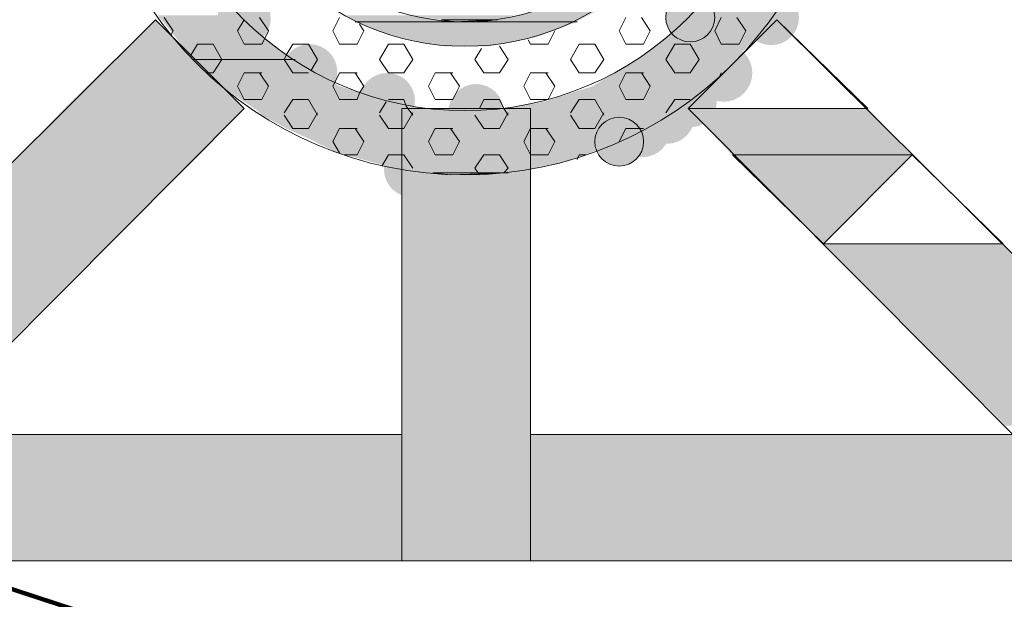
# Model space of a CAD drawing. Extents: x 3940905 to 4145695, y 925352 to 1109797.
# Tile 1030 of 1056: x 4067167 to 4067393, y 1099593 to 1099726. Entities that reach past the tile are written whole.
import ezdxf

# ---------------------------------------------------------------- set-up
doc = ezdxf.new("R2010")
doc.units = 0
doc.header["$LTSCALE"] = 750
doc.header["$MEASUREMENT"] = 0
doc.linetypes.add('DASHED', pattern=[0.75, 0.5, -0.25])
doc.layers.add('CKD Equipments', color=252, linetype='CONTINUOUS', lineweight=0)
doc.layers.add('CKD-Hood', color=1, linetype='CONTINUOUS')

msp = doc.modelspace()

# ---------------------------------------------------------------- hatches: boundary and pattern name
at = {"layer": 'CKD Equipments', "true_color": 0x808080}
h = msp.add_hatch(color=8, dxfattribs=at)
edge = h.paths.add_edge_path(flags=16)
edge.add_arc((4067218.45, 1099726.54), 6.11, 0, 360)
h = msp.add_hatch(color=8, dxfattribs=at)
h.paths.add_polyline_path([(4067337.51, 1099724.25), (4067326.32, 1099732.9), (4067343.62, 1099732.9)])
h.paths.add_polyline_path([(4067318.18, 1099724.25), (4067337.51, 1099724.25), (4067326.32, 1099732.9)])
h = msp.add_hatch(color=8, dxfattribs=at)
edge = h.paths.add_edge_path(flags=16)
edge.add_arc((4067339.29, 1099726.79), 6.36, 0, 360)
h = msp.add_hatch(color=8, dxfattribs=at)
edge = h.paths.add_edge_path(flags=16)
edge.add_arc((4067320.72, 1099726.79), 5.6, 0, 360)
h = msp.add_hatch(color=8, dxfattribs=at)
h.paths.add_polyline_path([(4067295.28, 1099726.28), (4067286.12, 1099728.32), (4067299.35, 1099728.32)])
h.paths.add_polyline_path([(4067276.45, 1099726.28), (4067295.28, 1099726.28), (4067286.12, 1099728.32)])
at = {"layer": 'CKD Equipments', "true_color": 0xff0000}
h = msp.add_hatch(color=1, dxfattribs=at)
h.paths.add_polyline_path([(4067218.45, 1099705.93), (4067177.23, 1099705.93), (4067198.1, 1099726.28)])
h.paths.add_polyline_path([(4067167.06, 1099695.25), (4067218.45, 1099705.93), (4067177.23, 1099705.93)])
h.paths.add_polyline_path([(4067208.27, 1099695.25), (4067167.06, 1099695.25), (4067218.45, 1099705.93)])
at = {"layer": 'CKD Equipments', "true_color": 0x808080}
h = msp.add_hatch(color=8, dxfattribs=at)
h.paths.add_polyline_path([(4067220.48, 1099724.25), (4067198.6, 1099727.3), (4067217.43, 1099727.3)])
h.paths.add_polyline_path([(4067201.15, 1099724.25), (4067220.48, 1099724.25), (4067198.6, 1099727.3)])
h = msp.add_hatch(color=8, dxfattribs=at)
h.paths.add_polyline_path([(4067265.77, 1099725.78), (4067241.85, 1099727.3), (4067257.12, 1099727.3)])
h.paths.add_polyline_path([(4067243.89, 1099725.78), (4067265.77, 1099725.78), (4067241.85, 1099727.3)])
h = msp.add_hatch(color=8, dxfattribs=at)
h.paths.add_polyline_path([(4067276.45, 1099726.28), (4067257.12, 1099727.3), (4067280.52, 1099727.3)])
h.paths.add_polyline_path([(4067263.73, 1099726.28), (4067276.45, 1099726.28), (4067257.12, 1099727.3)])
h = msp.add_hatch(color=8, dxfattribs=at)
h.paths.add_polyline_path([(4067294.77, 1099725.78), (4067276.45, 1099726.28), (4067295.28, 1099726.28)])
h.paths.add_polyline_path([(4067269.33, 1099725.78), (4067294.77, 1099725.78), (4067276.45, 1099726.28)])
h = msp.add_hatch(color=8, dxfattribs=at)
h.paths.add_polyline_path([(4067229.64, 1099717.13), (4067201.15, 1099724.25), (4067220.48, 1099724.25)])
h.paths.add_polyline_path([(4067206.75, 1099717.13), (4067229.64, 1099717.13), (4067201.15, 1099724.25)])
h = msp.add_hatch(color=8, dxfattribs=at)
h.paths.add_polyline_path([(4067285.1, 1099722.21), (4067243.89, 1099725.78), (4067294.77, 1099725.78)])
h.paths.add_polyline_path([(4067253.56, 1099722.21), (4067285.1, 1099722.21), (4067243.89, 1099725.78)])
h = msp.add_hatch(color=8, dxfattribs=at)
h.paths.add_polyline_path([(4067335.98, 1099722.21), (4067318.18, 1099724.25), (4067337.51, 1099724.25)])
h.paths.add_polyline_path([(4067315.12, 1099722.21), (4067335.98, 1099722.21), (4067318.18, 1099724.25)])
h = msp.add_hatch(color=8, dxfattribs=at)
h.paths.add_polyline_path([(4067274.42, 1099720.18), (4067253.56, 1099722.21), (4067285.1, 1099722.21)])
h.paths.add_polyline_path([(4067264.24, 1099720.18), (4067274.42, 1099720.18), (4067253.56, 1099722.21)])
h = msp.add_hatch(color=8, dxfattribs=at)
h.paths.add_polyline_path([(4067330.9, 1099717.13), (4067315.12, 1099722.21), (4067335.98, 1099722.21)])
h.paths.add_polyline_path([(4067308.51, 1099717.13), (4067330.9, 1099717.13), (4067315.12, 1099722.21)])
h = msp.add_hatch(color=8, dxfattribs=at)
edge = h.paths.add_edge_path(flags=16)
edge.add_arc((4067233.46, 1099714.33), 6.35, 0, 360)
h = msp.add_hatch(color=8, dxfattribs=at)
edge = h.paths.add_edge_path(flags=16)
edge.add_arc((4067328.35, 1099714.07), 6.61, 0, 360)
h = msp.add_hatch(color=8, dxfattribs=at)
h.paths.add_polyline_path([(4067240.33, 1099711.02), (4067207.25, 1099717.13), (4067230.15, 1099717.13)])
h.paths.add_polyline_path([(4067213.36, 1099711.02), (4067240.33, 1099711.02), (4067207.25, 1099717.13)])
h = msp.add_hatch(color=8, dxfattribs=at)
h.paths.add_polyline_path([(4067326.83, 1099712.55), (4067308.51, 1099717.13), (4067330.9, 1099717.13)])
h.paths.add_polyline_path([(4067300.88, 1099712.55), (4067326.83, 1099712.55), (4067308.51, 1099717.13)])
h = msp.add_hatch(color=8, dxfattribs=at)
edge = h.paths.add_edge_path(flags=16)
edge.add_arc((4067251.27, 1099707.71), 6.35, 0, 360)
h = msp.add_hatch(color=8, dxfattribs=at)
h.paths.add_polyline_path([(4067325.3, 1099711.02), (4067300.88, 1099712.55), (4067326.83, 1099712.55)])
h.paths.add_polyline_path([(4067298.33, 1099711.02), (4067325.3, 1099711.02), (4067300.88, 1099712.55)])
h = msp.add_hatch(color=8, dxfattribs=at)
edge = h.paths.add_edge_path(flags=16)
edge.add_arc((4067320.72, 1099707.71), 6.11, 0, 360)
h = msp.add_hatch(color=8, dxfattribs=at)
h.paths.add_polyline_path([(4067248.98, 1099708.48), (4067213.36, 1099711.02), (4067240.33, 1099711.02)])
h.paths.add_polyline_path([(4067216.92, 1099708.48), (4067248.98, 1099708.48), (4067213.36, 1099711.02)])
h = msp.add_hatch(color=8, dxfattribs=at)
edge = h.paths.add_edge_path(flags=16)
edge.add_arc((4067271.62, 1099705.17), 6.35, 0, 360)
h = msp.add_hatch(color=8, dxfattribs=at)
h.paths.add_polyline_path([(4067320.21, 1099707.46), (4067298.33, 1099711.02), (4067325.3, 1099711.02)])
h.paths.add_polyline_path([(4067287.14, 1099707.46), (4067320.21, 1099707.46), (4067298.33, 1099711.02)])
h = msp.add_hatch(color=8, dxfattribs=at)
edge = h.paths.add_edge_path(flags=16)
edge.add_arc((4067315.38, 1099704.15), 6.35, 0, 360)
h = msp.add_hatch(color=8, dxfattribs=at)
h.paths.add_polyline_path([(4067251.52, 1099707.46), (4067216.92, 1099708.48), (4067248.98, 1099708.48)])
h.paths.add_polyline_path([(4067218.45, 1099707.46), (4067251.52, 1099707.46), (4067216.92, 1099708.48)])
h = msp.add_hatch(color=8, dxfattribs=at)
h.paths.add_polyline_path([(4067263.22, 1099705.42), (4067218.45, 1099707.46), (4067251.52, 1099707.46)])
h.paths.add_polyline_path([(4067221.5, 1099705.42), (4067263.22, 1099705.42), (4067218.45, 1099707.46)])
at = {"layer": 'CKD Equipments', "true_color": 0xff0000}
h = msp.add_hatch(color=1, dxfattribs=at)
h.paths.add_polyline_path([(4067254.57, 1099654.03), (4067284.09, 1099705.93), (4067254.57, 1099705.93)])
h.paths.add_polyline_path([(4067284.09, 1099654.03), (4067254.57, 1099654.03), (4067284.09, 1099705.93)])
at = {"layer": 'CKD Equipments', "true_color": 0x808080}
h = msp.add_hatch(color=8, dxfattribs=at)
h.paths.add_polyline_path([(4067317.67, 1099705.42), (4067287.14, 1099707.46), (4067320.21, 1099707.46)])
h.paths.add_polyline_path([(4067275.44, 1099705.42), (4067317.67, 1099705.42), (4067287.14, 1099707.46)])
h = msp.add_hatch(color=8, dxfattribs=at)
edge = h.paths.add_edge_path(flags=16)
edge.add_arc((4067309.78, 1099701.1), 6.35, 0, 360)
at = {"layer": 'CKD Equipments', "true_color": 0xff0000}
h = msp.add_hatch(color=1, dxfattribs=at)
h.paths.add_polyline_path([(4067330.39, 1099695.25), (4067361.42, 1099705.93), (4067320.21, 1099705.93)])
h.paths.add_polyline_path([(4067371.6, 1099695.25), (4067330.39, 1099695.25), (4067361.42, 1099705.93)])
at = {"layer": 'CKD Equipments', "true_color": 0x808080}
h = msp.add_hatch(color=8, dxfattribs=at)
h.paths.add_polyline_path([(4067316.14, 1099704.4), (4067221.5, 1099705.42), (4067317.67, 1099705.42)])
h.paths.add_polyline_path([(4067222.52, 1099704.4), (4067316.14, 1099704.4), (4067221.5, 1099705.42)])
h = msp.add_hatch(color=8, dxfattribs=at)
h.paths.add_polyline_path([(4067310.03, 1099701.35), (4067222.52, 1099704.4), (4067316.14, 1099704.4)])
h.paths.add_polyline_path([(4067228.12, 1099701.35), (4067310.03, 1099701.35), (4067222.52, 1099704.4)])
h = msp.add_hatch(color=8, dxfattribs=at)
edge = h.paths.add_edge_path(flags=16)
edge.add_arc((4067304.44, 1099698.3), 5.6, 0, 360)
h = msp.add_hatch(color=8, dxfattribs=at)
h.paths.add_polyline_path([(4067304.95, 1099698.3), (4067228.12, 1099701.35), (4067310.03, 1099701.35)])
h.paths.add_polyline_path([(4067234.73, 1099698.3), (4067304.95, 1099698.3), (4067228.12, 1099701.35)])
h = msp.add_hatch(color=8, dxfattribs=at)
h.paths.add_polyline_path([(4067297.82, 1099695.76), (4067234.73, 1099698.3), (4067304.95, 1099698.3)])
h.paths.add_polyline_path([(4067239.82, 1099695.76), (4067297.82, 1099695.76), (4067234.73, 1099698.3)])
h = msp.add_hatch(color=8, dxfattribs=at)
edge = h.paths.add_edge_path(flags=16)
edge.add_arc((4067256.86, 1099691.94), 6.35, 0, 360)
h = msp.add_hatch(color=8, dxfattribs=at)
h.paths.add_polyline_path([(4067187.41, 1099674.89), (4067146.2, 1099674.89), (4067167.06, 1099695.25)])
h.paths.add_polyline_path([(4067104.47, 1099633.17), (4067187.41, 1099674.89), (4067146.2, 1099674.89)])
h.paths.add_polyline_path([(4067145.69, 1099633.17), (4067104.47, 1099633.17), (4067187.41, 1099674.89)])
at = {"layer": 'CKD Equipments', "true_color": 0xff0000}
h = msp.add_hatch(color=1, dxfattribs=at)
h.paths.add_polyline_path([(4067187.41, 1099674.89), (4067208.27, 1099695.25), (4067167.06, 1099695.25)])
h.paths.add_polyline_path([(4067208.27, 1099695.25), (4067187.41, 1099674.89)], flags=16)
at = {"layer": 'CKD Equipments', "true_color": 0x808080}
h = msp.add_hatch(color=8, dxfattribs=at)
h.paths.add_polyline_path([(4067292.23, 1099693.72), (4067239.82, 1099695.76), (4067297.82, 1099695.76)])
h.paths.add_polyline_path([(4067247.45, 1099693.72), (4067292.23, 1099693.72), (4067239.82, 1099695.76)])
h = msp.add_hatch(color=8, dxfattribs=at)
h.paths.add_polyline_path([(4067284.59, 1099692.19), (4067247.45, 1099693.72), (4067292.23, 1099693.72)])
h.paths.add_polyline_path([(4067253.05, 1099692.19), (4067284.59, 1099692.19), (4067247.45, 1099693.72)])
h = msp.add_hatch(color=8, dxfattribs=at)
h.paths.add_polyline_path([(4067279, 1099691.18), (4067253.05, 1099692.19), (4067284.59, 1099692.19)])
h.paths.add_polyline_path([(4067261.7, 1099691.18), (4067279, 1099691.18), (4067253.05, 1099692.19)])
h = msp.add_hatch(color=8, dxfattribs=at)
h.paths.add_polyline_path([(4067392.97, 1099633.17), (4067392.46, 1099674.89), (4067351.25, 1099674.89)])
h.paths.add_polyline_path([(4067434.18, 1099633.17), (4067392.97, 1099633.17), (4067392.46, 1099674.89)])
h = msp.add_hatch(color=8, dxfattribs=at)
h.paths.add_polyline_path([(4067254.57, 1099602.13), (4067284.09, 1099654.03), (4067254.57, 1099654.03)])
h.paths.add_polyline_path([(4067284.09, 1099602.13), (4067254.57, 1099602.13), (4067284.09, 1099654.03)])
at = {"layer": 'CKD Equipments', "true_color": 0xffffff}
h = msp.add_hatch(color=7, dxfattribs=at)
h.paths.add_polyline_path([(4067125.34, 1099612.31), (4067254.57, 1099631.14), (4067144.16, 1099631.14)])
h.paths.add_polyline_path([(4067254.57, 1099612.31), (4067125.34, 1099612.31), (4067254.57, 1099631.14)])
h = msp.add_hatch(color=7, dxfattribs=at)
h.paths.add_polyline_path([(4067284.09, 1099612.31), (4067394.5, 1099631.14), (4067284.09, 1099631.14)])
h.paths.add_polyline_path([(4067413.32, 1099612.31), (4067284.09, 1099612.31), (4067394.5, 1099631.14)])
h = msp.add_hatch(color=7, dxfattribs=at)
h.paths.add_polyline_path([(4067094.3, 1099602.13), (4067254.57, 1099612.31), (4067094.3, 1099612.31)])
h.paths.add_polyline_path([(4067254.57, 1099602.13), (4067094.3, 1099602.13), (4067254.57, 1099612.31)])
h = msp.add_hatch(color=7, dxfattribs=at)
h.paths.add_polyline_path([(4067284.09, 1099602.13), (4067444.36, 1099612.31), (4067284.09, 1099612.31)])
h.paths.add_polyline_path([(4067444.36, 1099602.13), (4067284.09, 1099602.13), (4067444.36, 1099612.31)])

# ---------------------------------------------------------------- linework, layer by layer
at = {"layer": 'CKD Equipments', "color": 8, "true_color": 0x808080}
for p, q in [((4067198.1, 1099726.28), (4067104.47, 1099633.17)), ((4067218.45, 1099705.93), (4067198.1, 1099726.28)), ((4067200.13, 1099726.79), (4067202.17, 1099723.74)), ((4067218.45, 1099726.28), (4067216.92, 1099723.74)), ((4067222.01, 1099726.79), (4067224.05, 1099723.74)), ((4067240.33, 1099726.79), (4067238.8, 1099723.74)), ((4067266.79, 1099725.78), (4067263.73, 1099726.28)), ((4067263.73, 1099726.28), (4067276.45, 1099726.28)), ((4067276.45, 1099726.28), (4067266.79, 1099725.78)), ((4067305.96, 1099726.79), (4067304.44, 1099723.74)), ((4067309.53, 1099726.79), (4067311.56, 1099723.74)), ((4067320.21, 1099705.93), (4067340.56, 1099726.28)), ((4067327.84, 1099726.79), (4067326.32, 1099723.74)), ((4067331.4, 1099726.79), (4067333.44, 1099723.74)), ((4067340.56, 1099726.28), (4067434.18, 1099633.17)), ((4067202.17, 1099723.74), (4067201.66, 1099722.72)), ((4067216.92, 1099723.74), (4067218.45, 1099720.69)), ((4067224.05, 1099723.74), (4067223.03, 1099721.7)), ((4067238.8, 1099723.74), (4067240.33, 1099720.69)), ((4067243.89, 1099725.78), (4067266.79, 1099725.78)), ((4067266.79, 1099725.78), (4067243.89, 1099725.78)), ((4067243.89, 1099725.78), (4067243.89, 1099725.78)), ((4067266.79, 1099725.78), (4067243.89, 1099725.78)), ((4067243.89, 1099725.78), (4067265.77, 1099725.78)), ((4067245.92, 1099723.74), (4067244.4, 1099720.69)), ((4067244.91, 1099725.27), (4067245.92, 1099723.74)), ((4067265.77, 1099725.78), (4067266.79, 1099725.78)), ((4067266.79, 1099725.78), (4067266.79, 1099725.78)), ((4067294.77, 1099725.78), (4067266.79, 1099725.78)), ((4067266.79, 1099725.78), (4067269.33, 1099725.78)), ((4067269.33, 1099725.78), (4067269.33, 1099725.78)), ((4067269.33, 1099725.78), (4067294.77, 1099725.78)), ((4067294.77, 1099725.78), (4067269.33, 1099725.78)), ((4067269.33, 1099725.78), (4067294.77, 1099725.78)), ((4067269.33, 1099725.78), (4067269.33, 1099725.78)), ((4067289.68, 1099723.74), (4067288.16, 1099720.69)), ((4067304.44, 1099723.74), (4067305.96, 1099720.69)), ((4067311.56, 1099723.74), (4067310.03, 1099720.69)), ((4067326.32, 1099723.74), (4067327.84, 1099720.69)), ((4067333.44, 1099723.74), (4067331.91, 1099720.69)), ((4067223.03, 1099721.7), (4067222.52, 1099720.69)), ((4067283.58, 1099721.7), (4067284.09, 1099720.69)), ((4067207.76, 1099720.69), (4067206.24, 1099718.14)), ((4067211.33, 1099720.69), (4067207.76, 1099720.69)), ((4067211.33, 1099720.69), (4067213.36, 1099717.13)), ((4067222.52, 1099720.69), (4067218.45, 1099720.69)), ((4067229.64, 1099720.69), (4067228.12, 1099718.14)), ((4067233.2, 1099720.69), (4067229.64, 1099720.69)), ((4067233.2, 1099720.69), (4067235.24, 1099717.13)), ((4067244.4, 1099720.69), (4067240.33, 1099720.69)), ((4067251.52, 1099720.69), (4067249.49, 1099717.13)), ((4067255.08, 1099720.69), (4067251.52, 1099720.69)), ((4067255.08, 1099720.69), (4067257.12, 1099717.13)), ((4067272.89, 1099719.67), (4067271.36, 1099717.13)), ((4067276.96, 1099720.18), (4067279, 1099717.13)), ((4067288.16, 1099720.69), (4067284.09, 1099720.69)), ((4067295.28, 1099720.69), (4067293.24, 1099717.13)), ((4067298.84, 1099720.69), (4067295.28, 1099720.69)), ((4067298.84, 1099720.69), (4067300.88, 1099717.13)), ((4067310.03, 1099720.69), (4067305.96, 1099720.69)), ((4067317.16, 1099720.69), (4067315.12, 1099717.13)), ((4067320.72, 1099720.69), (4067317.16, 1099720.69)), ((4067320.72, 1099720.69), (4067322.76, 1099717.13)), ((4067331.91, 1099720.69), (4067327.84, 1099720.69)), ((4067230.15, 1099717.13), (4067206.75, 1099717.13)), ((4067206.75, 1099717.13), (4067207.25, 1099717.13)), ((4067230.15, 1099717.13), (4067206.75, 1099717.13)), ((4067206.75, 1099717.13), (4067229.64, 1099717.13)), ((4067207.25, 1099717.13), (4067230.15, 1099717.13)), ((4067213.36, 1099717.13), (4067211.33, 1099714.07)), ((4067228.12, 1099718.14), (4067227.61, 1099717.13)), ((4067227.61, 1099717.13), (4067229.64, 1099714.07)), ((4067229.64, 1099717.13), (4067230.15, 1099717.13)), ((4067230.15, 1099717.13), (4067230.15, 1099717.13)), ((4067235.24, 1099717.13), (4067233.71, 1099714.58)), ((4067249.49, 1099717.13), (4067251.52, 1099714.07)), ((4067257.12, 1099717.13), (4067255.08, 1099714.07)), ((4067271.36, 1099717.13), (4067273.4, 1099714.07)), ((4067279, 1099717.13), (4067276.96, 1099714.07)), ((4067293.24, 1099717.13), (4067295.28, 1099714.07)), ((4067300.88, 1099717.13), (4067298.84, 1099714.07)), ((4067315.12, 1099717.13), (4067317.16, 1099714.07)), ((4067322.76, 1099717.13), (4067320.72, 1099714.07)), ((4067211.33, 1099714.07), (4067209.8, 1099714.07)), ((4067218.45, 1099714.07), (4067216.92, 1099711.02)), ((4067222.52, 1099714.07), (4067218.45, 1099714.07)), ((4067222.01, 1099714.07), (4067224.05, 1099711.02)), ((4067233.2, 1099714.07), (4067229.64, 1099714.07)), ((4067240.33, 1099714.07), (4067239.31, 1099712.04)), ((4067244.4, 1099714.07), (4067240.33, 1099714.07)), ((4067243.89, 1099714.07), (4067245.92, 1099711.02)), ((4067255.08, 1099714.07), (4067251.52, 1099714.07)), ((4067262.21, 1099714.07), (4067260.68, 1099711.02)), ((4067266.28, 1099714.07), (4067262.21, 1099714.07)), ((4067265.77, 1099714.07), (4067267.8, 1099711.02)), ((4067276.96, 1099714.07), (4067273.4, 1099714.07)), ((4067284.09, 1099714.07), (4067282.56, 1099711.02)), ((4067288.16, 1099714.07), (4067284.09, 1099714.07)), ((4067287.65, 1099714.07), (4067289.68, 1099711.02)), ((4067298.84, 1099714.07), (4067295.28, 1099714.07)), ((4067305.96, 1099714.07), (4067304.44, 1099711.02)), ((4067310.03, 1099714.07), (4067305.96, 1099714.07)), ((4067309.53, 1099714.07), (4067311.56, 1099711.02)), ((4067320.72, 1099714.07), (4067317.16, 1099714.07)), ((4067327.84, 1099714.07), (4067327.33, 1099713.05)), ((4067216.92, 1099711.02), (4067218.45, 1099707.97)), ((4067224.05, 1099711.02), (4067222.52, 1099707.97)), ((4067239.31, 1099712.04), (4067238.8, 1099711.02)), ((4067238.8, 1099711.02), (4067240.33, 1099707.97)), ((4067245.92, 1099711.02), (4067244.91, 1099709.49)), ((4067260.68, 1099711.02), (4067262.21, 1099707.97)), ((4067267.8, 1099711.02), (4067266.28, 1099707.97)), ((4067282.56, 1099711.02), (4067284.09, 1099707.97)), ((4067289.68, 1099711.02), (4067288.16, 1099707.97)), ((4067304.44, 1099711.02), (4067305.96, 1099707.97)), ((4067311.56, 1099711.02), (4067310.03, 1099707.97)), ((4067222.52, 1099707.97), (4067218.45, 1099707.97)), ((4067229.64, 1099707.97), (4067227.61, 1099704.91)), ((4067233.2, 1099707.97), (4067229.64, 1099707.97)), ((4067233.2, 1099707.97), (4067235.24, 1099704.4)), ((4067244.4, 1099707.97), (4067240.33, 1099707.97)), ((4067244.91, 1099709.49), (4067244.4, 1099707.97)), ((4067255.08, 1099707.97), (4067251.52, 1099707.97)), ((4067255.08, 1099707.97), (4067255.59, 1099706.44)), ((4067266.28, 1099707.97), (4067262.21, 1099707.97)), ((4067273.4, 1099707.97), (4067272.38, 1099705.93)), ((4067276.96, 1099707.97), (4067273.4, 1099707.97)), ((4067276.96, 1099707.97), (4067277.98, 1099705.93)), ((4067288.16, 1099707.97), (4067284.09, 1099707.97)), ((4067295.28, 1099707.97), (4067293.24, 1099704.91)), ((4067298.84, 1099707.97), (4067295.28, 1099707.97)), ((4067298.84, 1099707.97), (4067300.88, 1099704.4)), ((4067310.03, 1099707.97), (4067305.96, 1099707.97)), ((4067317.16, 1099707.97), (4067315.12, 1099704.91)), ((4067320.72, 1099707.97), (4067317.16, 1099707.97)), ((4067218.45, 1099705.93), (4067125.34, 1099612.31)), ((4067251.01, 1099707.46), (4067249.49, 1099704.91)), ((4067254.57, 1099602.13), (4067254.57, 1099705.93)), ((4067254.57, 1099705.93), (4067284.09, 1099705.93)), ((4067255.59, 1099706.44), (4067257.12, 1099704.4)), ((4067277.98, 1099705.93), (4067279, 1099704.4)), ((4067284.09, 1099705.93), (4067284.09, 1099602.13)), ((4067320.21, 1099705.93), (4067413.32, 1099612.31)), ((4067227.61, 1099704.4), (4067229.64, 1099701.35)), ((4067235.24, 1099704.91), (4067233.2, 1099701.35)), ((4067249.49, 1099704.4), (4067251.52, 1099701.35)), ((4067257.12, 1099704.91), (4067255.08, 1099701.35)), ((4067271.36, 1099704.4), (4067273.4, 1099701.35)), ((4067279, 1099704.91), (4067276.96, 1099701.35)), ((4067293.24, 1099704.4), (4067295.28, 1099701.35)), ((4067300.88, 1099704.91), (4067298.84, 1099701.35)), ((4067233.2, 1099701.35), (4067229.64, 1099701.35)), ((4067240.33, 1099701.35), (4067238.8, 1099698.3)), ((4067244.4, 1099701.35), (4067240.33, 1099701.35)), ((4067243.89, 1099701.35), (4067245.92, 1099698.3)), ((4067255.08, 1099701.35), (4067251.52, 1099701.35)), ((4067262.21, 1099701.35), (4067260.68, 1099698.3)), ((4067266.28, 1099701.35), (4067262.21, 1099701.35)), ((4067265.77, 1099701.35), (4067267.8, 1099698.3)), ((4067276.96, 1099701.35), (4067273.4, 1099701.35)), ((4067284.09, 1099701.35), (4067282.56, 1099698.3)), ((4067288.16, 1099701.35), (4067284.09, 1099701.35)), ((4067287.65, 1099701.35), (4067289.68, 1099698.3)), ((4067298.84, 1099701.35), (4067295.28, 1099701.35)), ((4067305.96, 1099701.35), (4067304.44, 1099698.3)), ((4067310.03, 1099701.35), (4067305.96, 1099701.35)), ((4067238.8, 1099698.3), (4067240.33, 1099695.76)), ((4067245.92, 1099698.3), (4067244.4, 1099695.25)), ((4067260.68, 1099698.3), (4067262.21, 1099695.25)), ((4067267.8, 1099698.3), (4067266.28, 1099695.25)), ((4067282.56, 1099698.3), (4067284.09, 1099695.25)), ((4067289.68, 1099698.3), (4067288.16, 1099695.25)), ((4067244.4, 1099695.25), (4067241.35, 1099695.25)), ((4067251.52, 1099695.25), (4067249.99, 1099692.7)), ((4067255.08, 1099695.25), (4067251.52, 1099695.25)), ((4067255.08, 1099695.25), (4067257.12, 1099692.19)), ((4067266.28, 1099695.25), (4067262.21, 1099695.25)), ((4067273.4, 1099695.25), (4067271.36, 1099692.19)), ((4067276.96, 1099695.25), (4067273.4, 1099695.25)), ((4067276.96, 1099695.25), (4067279, 1099692.19)), ((4067288.16, 1099695.25), (4067284.09, 1099695.25)), ((4067295.28, 1099695.25), (4067294.77, 1099694.23)), ((4067296.81, 1099695.25), (4067295.28, 1099695.25)), ((4067371.6, 1099695.25), (4067351.25, 1099674.89)), ((4067351.25, 1099674.89), (4067371.6, 1099695.25)), ((4067371.6, 1099695.25), (4067351.25, 1099674.89)), ((4067371.6, 1099695.25), (4067371.6, 1099695.25)), ((4067392.46, 1099674.89), (4067371.6, 1099695.25)), ((4067371.6, 1099695.25), (4067371.6, 1099695.25)), ((4067271.36, 1099692.19), (4067272.38, 1099690.67)), ((4067279, 1099692.19), (4067277.98, 1099691.18)), ((4067265.77, 1099690.67), (4067261.7, 1099691.18)), ((4067261.7, 1099691.18), (4067279, 1099691.18)), ((4067279, 1099691.18), (4067265.77, 1099690.67)), ((4067351.25, 1099674.89), (4067392.46, 1099674.89)), ((4067254.57, 1099631.14), (4067144.16, 1099631.14)), ((4067144.16, 1099631.14), (4067254.57, 1099631.14)), ((4067394.5, 1099631.14), (4067284.09, 1099631.14)), ((4067284.09, 1099631.14), (4067394.5, 1099631.14)), ((4067444.36, 1099602.13), (4067094.3, 1099602.13)), ((4067284.09, 1099602.13), (4067254.57, 1099602.13))]:
    msp.add_line(p, q, dxfattribs=at)
at = {"layer": 'CKD Equipments', "color": 1, "true_color": 0xff0000}
for p, q in [((4067340.56, 1099726.28), (4067320.21, 1099705.93)), ((4067320.21, 1099705.93), (4067340.56, 1099726.28)), ((4067340.56, 1099726.28), (4067320.21, 1099705.93)), ((4067340.56, 1099726.28), (4067340.56, 1099726.28)), ((4067361.42, 1099705.93), (4067340.56, 1099726.28)), ((4067340.56, 1099726.28), (4067340.56, 1099726.28)), ((4067320.21, 1099705.93), (4067361.42, 1099705.93)), ((4067371.6, 1099695.25), (4067330.39, 1099695.25)), ((4067330.39, 1099695.25), (4067351.25, 1099674.89)), ((4067351.25, 1099674.89), (4067371.6, 1099695.25))]:
    msp.add_line(p, q, dxfattribs=at)
at = {"layer": 'CKD Equipments', "color": 8, "true_color": 0x808080}
for centre, radius in [((4067269.08, 1099777.42), 86.75), ((4067269.08, 1099777.42), 72), ((4067269.08, 1099777.42), 57.24), ((4067269.08, 1099777.42), 51.64), ((4067320.72, 1099726.79), 5.6), ((4067304.44, 1099698.3), 5.6)]:
    msp.add_circle(centre, radius, dxfattribs=at)
for points in [[(4067266.79, 1099725.78), (4067263.73, 1099726.28), (4067276.45, 1099726.28)], [(4067265.77, 1099690.67), (4067261.7, 1099691.18), (4067279, 1099691.18)]]:
    msp.add_solid(points, dxfattribs=at)
at = {"layer": 'CKD Equipments', "color": 1, "true_color": 0xff0000}
msp.add_solid([(4067351.25, 1099674.89), (4067371.6, 1099695.25), (4067330.39, 1099695.25)], dxfattribs=at)
at = {"layer": 'CKD-Hood', "linetype": 'DASHED', "const_width": 1}
msp.add_lwpolyline([(4064999.44, 1100306.29), (4068199.44, 1100306.29), (4068199.44, 1099256.29), (4064999.44, 1099256.29), (4064999.44, 1100306.29), (4068199.44, 1099256.29), (4064999.44, 1099256.29), (4068199.44, 1100306.29)], dxfattribs=at)

doc.saveas('drawing.dxf')
